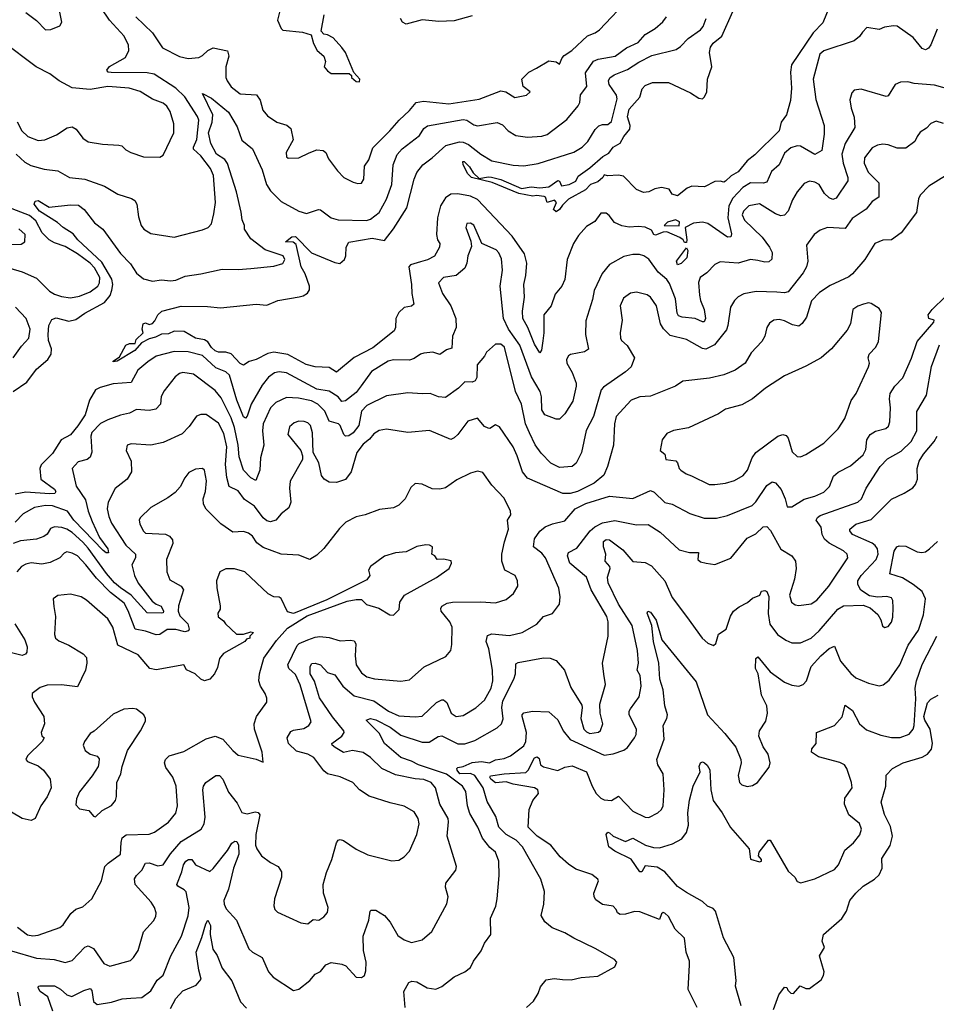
# Model space of a CAD drawing. Extents: x 1552294 to 1694791, y 811929 to 917222.
# Tile 597 of 643: x 1673291 to 1678425, y 888173 to 893688. Entities that reach past the tile are written whole.
import ezdxf

# ---------------------------------------------------------------- set-up
doc = ezdxf.new("R2010")
doc.units = 0

msp = doc.modelspace()

# ---------------------------------------------------------------- linework, layer by layer
at = {"layer": '0CON10XD'}
for points in [[(1673325, 893728.5), (1673384.7, 893684.7), (1673435, 893631.2), (1673465, 893633.1), (1673515, 893654), (1673525.8, 893675), (1673504.7, 893785)], [(1673940.8, 893705), (1674035, 893615.6), (1674091.3, 893531.3), (1674185, 893481.3), (1674235, 893470.7), (1674295, 893476.9), (1674315, 893487.3), (1674345, 893516.2), (1674375, 893530.9), (1674454.5, 893514.5), (1674462.3, 893485), (1674444.6, 893425), (1674445.6, 893365), (1674451.9, 893345), (1674475, 893311.4), (1674525, 893273.3), (1674616.8, 893266.8), (1674638.3, 893238.3), (1674651.7, 893181.7), (1674679.2, 893149.2), (1674730.8, 893115), (1674787.2, 893097.2), (1674809.7, 893079.7), (1674822.9, 893015), (1674782.5, 892945), (1674785, 892920), (1674795, 892912), (1674855, 892913.8), (1674912.7, 892942.7), (1674955, 892959.4), (1674990, 892955), (1675005, 892943.8), (1675019.8, 892909.8), (1675070.9, 892840.9), (1675106.2, 892805), (1675157.9, 892777.9), (1675185, 892770.6), (1675205, 892772.5), (1675218.8, 892795), (1675221.8, 892868.2), (1675247, 892903), (1675269.4, 892970.6), (1675364.7, 893065.3), (1675415.6, 893125), (1675475, 893179.4), (1675510.8, 893225), (1675552, 893232), (1675695, 893216.9), (1675865, 893243.6), (1675985, 893289.1), (1676014.7, 893284.7), (1676065, 893253.3), (1676130, 893265), (1676150, 893285), (1676110, 893315), (1676102.5, 893355), (1676142.5, 893395), (1676185, 893416.7), (1676255, 893457.5), (1676295, 893452.5), (1676315, 893440), (1676328.6, 893475), (1676341.3, 893488.7), (1676382.9, 893515), (1676471.8, 893598.2), (1676515, 893615.6), (1676537.9, 893632.1), (1676707.8, 893812.2)], [(1677843.8, 893805), (1677788.7, 893671.3), (1677734.5, 893615.5), (1677614.2, 893435), (1677608.2, 893395), (1677614.6, 893305), (1677608.9, 893235), (1677585.7, 893155), (1677555.6, 893114.4), (1677544.6, 893065), (1677408.3, 892931.7), (1677365, 892897.3), (1677315, 892836), (1677275.7, 892814.3), (1677245, 892783.3), (1677235, 892777.5), (1677214, 892784), (1677185, 892782.9), (1677127, 892753), (1677055, 892755.3), (1677028.6, 892745), (1676975, 892701.2), (1676945, 892711.2), (1676928.3, 892738.3), (1676885, 892748), (1676848.3, 892741.7), (1676815, 892723.3), (1676785, 892721.2), (1676745, 892736.7), (1676672.7, 892812.7), (1676645, 892818), (1676583.3, 892813.3), (1676565, 892820), (1676557.5, 892805), (1676529.3, 892780.7), (1676488.8, 892765), (1676459.4, 892735), (1676365, 892683.5), (1676330.3, 892649.7), (1676315, 892624.4), (1676295, 892611.9), (1676280, 892625), (1676297.1, 892665), (1676287.3, 892677.3), (1676245, 892664.3), (1676235.5, 892695), (1676227.8, 892697.8), (1676186.3, 892703.7), (1676165, 892699.3), (1676086, 892715), (1675936.6, 892776.6), (1675820.6, 892805), (1675800.5, 892825), (1675775, 892876), (1675773.8, 892895), (1675780, 892895), (1675809.6, 892865), (1675830, 892830), (1675865, 892798.9), (1675915, 892808.8), (1675933.7, 892806.3), (1675985, 892793.7), (1676102.3, 892742.3), (1676155, 892752.5), (1676205, 892747.5), (1676255, 892753.1), (1676305, 892786.9), (1676315, 892783.8), (1676325, 892756.9), (1676368.8, 892765), (1676405, 892784), (1676418.6, 892811.4), (1676485, 892859.4), (1676557.3, 892922.7), (1676589.9, 892940.1), (1676614.8, 892975.2), (1676653.7, 892996.4), (1676673.9, 893035), (1676708.6, 893075), (1676709.6, 893095), (1676696.2, 893145), (1676705, 893188), (1676763.5, 893255), (1676778.3, 893301.7), (1676795, 893320), (1676835, 893335.8), (1676925, 893337.1), (1677048.1, 893278.1), (1677095, 893249.4), (1677115, 893244.5), (1677126, 893256), (1677139.3, 893285), (1677142.6, 893355), (1677167.7, 893425), (1677153.9, 893503.9), (1677159.6, 893535), (1677175, 893556.1), (1677224, 893596), (1677285.9, 893734.1)], [(1673271.2, 892935), (1673320, 892890), (1673352.4, 892872.4), (1673428.1, 892851.9), (1673505, 892842.5), (1673570, 892805), (1673655.8, 892795.8), (1673766.3, 892756.4), (1673840.5, 892710.5), (1673916.9, 892686.9), (1673935.8, 892675), (1673947.1, 892655), (1673955.7, 892585), (1673971.9, 892535), (1673985.5, 892515.5), (1674025, 892490.8), (1674155, 892470.9), (1674315, 892511.1), (1674346.2, 892523.8), (1674365.4, 892544.6), (1674378.5, 892601.5), (1674387.5, 892665), (1674376.9, 892815), (1674359.1, 892855), (1674304.6, 892925), (1674263.3, 892963.3), (1674263.3, 892975), (1674283.5, 893016.5), (1674293.3, 893125), (1674286.2, 893146.2), (1674216.3, 893256.3), (1674165.4, 893305), (1674043.2, 893383.2), (1674005, 893390), (1673802.4, 893392.4), (1673786.2, 893395), (1673778, 893405), (1673794.6, 893425.4), (1673882.7, 893477.3), (1673902, 893515), (1673900, 893545), (1673876, 893596), (1673793.8, 893685), (1673747.5, 893755)], [(1674750, 893745), (1674734.3, 893685), (1674755, 893638.8), (1674765, 893630), (1674875, 893618.8), (1674923.3, 893603.3), (1674936.7, 893555), (1674956.7, 893515), (1674993.6, 893483.6), (1675003.3, 893455), (1674996.7, 893425), (1675015, 893402.5), (1675035, 893387.5), (1675137, 893387), (1675150, 893375), (1675150, 893365), (1675175, 893342.5), (1675195, 893340), (1675196.7, 893355), (1675163, 893393), (1675116, 893505), (1675095, 893533.3), (1675046.4, 893586.4), (1675015, 893603.3), (1674995, 893606.7), (1674978.8, 893625), (1674996.2, 893715)], [(1673255, 891605.2), (1673331.2, 891658.8), (1673385, 891730), (1673447.5, 891785), (1673467.3, 891815), (1673468.7, 891845), (1673451.5, 891891.5), (1673449.6, 891925), (1673454.1, 891975.9), (1673471.3, 892008.7), (1673495, 892018.9), (1673565, 892000), (1673605, 892008.2), (1673655, 892043.9), (1673765, 892103.9), (1673796.8, 892143.2), (1673806.9, 892173.1), (1673812.1, 892205), (1673806.8, 892235), (1673750.6, 892330.6), (1673617.2, 892455), (1673589.6, 892489.6), (1673533.6, 892523.6), (1673502.7, 892552.7), (1673402.2, 892615), (1673372.5, 892655), (1673377.3, 892672.7), (1673394.3, 892675.7), (1673455, 892638.5), (1673575, 892650.6), (1673619.3, 892649.3), (1673652.5, 892625), (1673710.3, 892550.2), (1673755.6, 892515), (1673855, 892378.5), (1673910.4, 892320.4), (1673945, 892269.5), (1673985, 892237.5), (1674035, 892224.4), (1674085, 892230.5), (1674135, 892225.7), (1674165, 892229.4), (1674217.5, 892252.5), (1674305, 892264.4), (1674425, 892291.9), (1674515, 892289.5), (1674585, 892295.5), (1674715, 892308.5), (1674765, 892323.3), (1674776.4, 892345), (1674765.6, 892365), (1674665, 892399.5), (1674585, 892461.1), (1674549.6, 892515), (1674550, 892535), (1674537.1, 892567.1), (1674530.8, 892610.8), (1674506, 892725), (1674455, 892883.8), (1674439.5, 892905), (1674392.4, 892935), (1674360.4, 892995), (1674347.8, 893055), (1674369.5, 893115), (1674372.8, 893155), (1674315, 893275.8), (1674365, 893248.2), (1674461, 893171), (1674509.1, 893089.1), (1674534.2, 893014.2), (1674595.5, 892965.5), (1674648.1, 892848.1), (1674673.5, 892765), (1674695, 892730), (1674755, 892669.6), (1674855, 892615.6), (1674896.6, 892603.4), (1674965, 892626), (1674975, 892624), (1675035, 892579.4), (1675075, 892566.5), (1675232.9, 892562.9), (1675255, 892570.7), (1675305, 892607.5), (1675346.2, 892683.8), (1675375.3, 892765), (1675383.3, 892875), (1675405.8, 892934.2), (1675432.7, 892965), (1675529.6, 893040.4), (1675555, 893078.5), (1675575.8, 893094.2), (1675775, 893128.7), (1675796.2, 893126.2), (1675835, 893099.3), (1675855, 893094.7), (1675965, 893112.1), (1675995, 893098.9), (1676027.1, 893065), (1676069.1, 893039.1), (1676135, 893030.8), (1676214.6, 893035.4), (1676245, 893045.6), (1676355, 893128.6), (1676419.5, 893205), (1676429.1, 893225), (1676432.1, 893267.9), (1676467.5, 893315), (1676459.3, 893390.7), (1676504.8, 893455.2), (1676531.9, 893468.1), (1676625.6, 893484.4), (1676689.4, 893530.6), (1676755, 893560.9), (1676794.4, 893605), (1676850.5, 893639.5), (1676893.7, 893676.3), (1676914.4, 893705)], [(1675825, 893710.8), (1675725, 893681.9), (1675638.7, 893678.7), (1675545, 893687.3), (1675455, 893664), (1675434.1, 893674.1), (1675424, 893695)], [(1675601.9, 892915), (1675676.9, 892983.1), (1675755, 893004), (1675775, 893002.7), (1675805, 892989.2), (1675874.3, 892934.3), (1675935, 892897.7), (1676055, 892873.4), (1676115, 892870.3), (1676195, 892882.8), (1676395, 892946.2), (1676441.4, 892975), (1676473.9, 893006.1), (1676515, 893072.9), (1676535, 893093.3), (1676555, 893101.5), (1676585, 893101.5), (1676605, 893117.5), (1676637.4, 893245), (1676633.3, 893265), (1676592.2, 893325), (1676588.8, 893345), (1676597.1, 893362.9), (1676620.9, 893379.1), (1676695, 893408.8), (1676759, 893451), (1676832.5, 893487.5), (1676968.3, 893521.7), (1676992.4, 893537.6), (1677035, 893582.3), (1677105, 893630.9), (1677119.2, 893650.9), (1677135.8, 893694.2)], [(1678430, 893635), (1678395, 893547.1), (1678381.5, 893528.5), (1678365, 893520), (1678345, 893526.9), (1678295, 893588.8), (1678205, 893651.2), (1678185, 893653.8), (1678135, 893645.8), (1678105, 893634.2), (1678035.7, 893644.3), (1678011.7, 893618.3), (1677995, 893594.3), (1677965, 893570), (1677795, 893514.5), (1677772.5, 893495), (1677736.2, 893355), (1677750.5, 893240.5), (1677796.8, 893095), (1677797.6, 893047.6), (1677783.4, 892956.6), (1677745, 892933.1), (1677665, 892979.3), (1677645, 892982.5), (1677609.5, 892970.5), (1677575, 892940), (1677545.6, 892875), (1677501.8, 892838.2), (1677475, 892778.6), (1677455, 892772), (1677385, 892774.3), (1677341.6, 892748.4), (1677285, 892687.8), (1677263.4, 892645), (1677257.7, 892577.7), (1677278.2, 892488.2), (1677275, 892471.9), (1677255, 892471.1), (1677145, 892547.5), (1677115, 892554.4), (1677065, 892549.1), (1677018, 892525), (1677028, 892455), (1677025, 892440), (1677015, 892440), (1677007.5, 892455), (1676988.3, 892468.3), (1676915, 892500), (1676895, 892498.8), (1676852, 892482), (1676842.5, 892485), (1676829.3, 892509.3), (1676795, 892526.5), (1676755, 892530.8), (1676703.9, 892526.1), (1676664, 892534), (1676622.6, 892552.6), (1676592.1, 892592.1), (1676575, 892604.2), (1676545.8, 892604.2), (1676512.7, 892557.3), (1676465, 892529.2), (1676420.7, 892479.3), (1676393.6, 892435), (1676358.1, 892345), (1676345, 892233.3), (1676327.1, 892195), (1676289.4, 892150.6), (1676268.1, 892085), (1676227.1, 892035), (1676227.1, 891935), (1676220.2, 891890.2), (1676213.2, 891836.8), (1676205, 891822), (1676175, 891871.4), (1676137.5, 891965), (1676109.4, 892015), (1676107.9, 892055), (1676118.9, 892135), (1676114.3, 892205), (1676125.2, 892254.8), (1676130.6, 892325), (1676117.7, 892377.7), (1676048.6, 892475), (1675855, 892681.4), (1675815, 892699.5), (1675745, 892713.5), (1675705, 892710.4), (1675675, 892691.1), (1675648, 892645), (1675631.9, 892578.1), (1675625.6, 892485.6), (1675631.6, 892455), (1675643.5, 892435), (1675642.4, 892415), (1675615, 892364.7), (1675575, 892342.9), (1675535, 892332.3), (1675480, 892315), (1675470, 892305), (1675485.3, 892205.3), (1675486.6, 892155), (1675499.2, 892095), (1675485.7, 892084.3), (1675445, 892075.8), (1675415, 892048.6), (1675397.5, 892015), (1675395.6, 891965), (1675387.5, 891945), (1675269.2, 891850.8), (1675165, 891797.1), (1675065, 891714), (1675025, 891739.5), (1674946, 891744), (1674895, 891757.5), (1674793.3, 891813.3), (1674715, 891825.3), (1674680.5, 891819.5), (1674615, 891784.6), (1674575.5, 891774.5), (1674543.9, 891753.9), (1674525, 891763.3), (1674475, 891816), (1674445, 891825.7), (1674405, 891825.6), (1674385, 891833.8), (1674365, 891851.8), (1674344.3, 891884.3), (1674325, 891894.7), (1674275, 891904.6), (1674212.3, 891942.3), (1674155, 891944.4), (1674125, 891929.1), (1674085, 891926.2), (1674050.5, 891909.5), (1674015, 891901.2), (1673972.1, 891877.9), (1673935, 891835.4), (1673836, 891775), (1673815, 891772), (1673813.6, 891776.4), (1673850.6, 891799.4), (1673885.3, 891864.7), (1673905, 891874.5), (1673937.5, 891875), (1673943, 891897), (1673982.5, 891935), (1673977.5, 891955), (1673982.5, 891985), (1673995, 891990), (1674015, 891981.2), (1674035, 891987.5), (1674048.3, 892001.7), (1674063.8, 892035), (1674087.5, 892055), (1674195, 892084.2), (1674342.7, 892082.7), (1674415, 892074), (1674615, 892095.7), (1674675, 892088.6), (1674737.5, 892115), (1674855.8, 892135.8), (1674879.1, 892140.9), (1674902.7, 892157.3), (1674914, 892175), (1674914.3, 892195), (1674890.3, 892265), (1674867.8, 892305), (1674839.3, 892429.3), (1674822.4, 892442.4), (1674780, 892445), (1674815, 892471.4), (1674835, 892473.1), (1674925, 892382.5), (1675055, 892329.2), (1675083, 892323), (1675110.5, 892345), (1675117.4, 892365), (1675118.7, 892415), (1675135, 892441.8), (1675265, 892465.2), (1675335, 892451.4), (1675385, 892516.5), (1675459.6, 892635), (1675500, 892795), (1675515, 892832.5), (1675549.2, 892875), (1675601.9, 892915)], [(1673275.8, 893115.8), (1673301.8, 893065), (1673336.9, 893035), (1673395, 893011.2), (1673431.2, 893015), (1673496.1, 893043.9), (1673557.4, 893082.6), (1673585, 893088.1), (1673606.1, 893076.1), (1673644.6, 893024.6), (1673675, 893004.4), (1673755, 892991.1), (1673846.4, 892986.4), (1673862.1, 892982.1), (1673885, 892960), (1673913.3, 892945), (1673985, 892920), (1674075, 892918), (1674095, 892930), (1674154.4, 893055), (1674153.5, 893105), (1674133.6, 893175), (1674115, 893204.4), (1674095, 893220), (1674035, 893242.5), (1673965, 893285.6), (1673904.5, 893305.5), (1673785, 893314.7), (1673685, 893297.7), (1673585, 893307.5), (1673511.1, 893345), (1673459.5, 893385), (1673383.4, 893423.4), (1673195, 893566.2)], [(1678555, 893283.3), (1678415, 893322.2), (1678300.8, 893330.8), (1678265, 893340), (1678225, 893339.2), (1678195, 893325.8), (1678155, 893262), (1678145, 893257.5), (1678005, 893298.5), (1677965, 893294), (1677951.3, 893278.7), (1677941.1, 893238.9), (1677947.5, 893192.5), (1677965, 893142.5), (1677968.5, 893085), (1677915, 892994.3), (1677895.3, 892935), (1677904.1, 892885), (1677929.5, 892805), (1677929.5, 892785), (1677865, 892688.1), (1677845, 892682.1), (1677825, 892690.4), (1677798.7, 892715), (1677769.1, 892765), (1677745, 892778.7), (1677715, 892784.4), (1677685, 892770.8), (1677646.2, 892723.8), (1677619.8, 892680.2), (1677595, 892615.8), (1677575, 892592.7), (1677555, 892589.2), (1677525, 892600.4), (1677435, 892657.8), (1677375, 892645.5), (1677345, 892615.8), (1677338.5, 892595), (1677350, 892565), (1677449.6, 892469.6), (1677490.7, 892415), (1677505.3, 892385), (1677503, 892347), (1677487.7, 892332.3), (1677465, 892329.6), (1677425, 892338.9), (1677385, 892344.7), (1677315, 892325.2), (1677215, 892331.5), (1677185, 892316.7), (1677139, 892271), (1677102.9, 892245), (1677093.1, 892216.9), (1677098, 892145), (1677103.5, 892115), (1677125.4, 892064.6), (1677132.5, 892015), (1677125, 891996.9), (1677115, 891996.7), (1677074.8, 892014.8), (1677002, 892022), (1676980.5, 892030.5), (1676973.1, 892045), (1676964.3, 892125), (1676929.9, 892209.9), (1676915, 892232.5), (1676866.9, 892275), (1676815, 892346.5), (1676785.9, 892365.9), (1676762.4, 892372.4), (1676725, 892373.8), (1676675, 892361.8), (1676595, 892316.5), (1676553.4, 892266.6), (1676507.8, 892172.2), (1676499.4, 892120.6), (1676461.7, 892001.7), (1676460, 891925), (1676476.7, 891843.3), (1676455, 891828.6), (1676376.4, 891813.6), (1676364.2, 891805), (1676353.1, 891785), (1676355.6, 891765), (1676385, 891712), (1676407.3, 891652.7), (1676408.5, 891635), (1676388.9, 891551.1), (1676345, 891481.2), (1676315, 891451.2), (1676295, 891450.8), (1676231.4, 891475), (1676215, 891503.3), (1676213.5, 891575), (1676206.7, 891605), (1676158.1, 891688.1), (1676092.1, 891865), (1676027.9, 891955), (1676000.8, 892015), (1675982.7, 892195), (1675994.5, 892285.5), (1675988.9, 892348.9), (1675975, 892382.5), (1675959.3, 892399.3), (1675878.8, 892435), (1675835, 892538), (1675815, 892549.2), (1675795, 892546.2), (1675789.2, 892525), (1675818.6, 892448.6), (1675821.7, 892418.3), (1675800, 892365), (1675795.5, 892325), (1675783.8, 892296.2), (1675735, 892255.6), (1675663.8, 892245), (1675636, 892215), (1675658.6, 892155), (1675706.1, 892086.1), (1675734.5, 892015), (1675735.6, 891965), (1675715.8, 891915), (1675711.1, 891848.9), (1675680.9, 891839.1), (1675645, 891812.5), (1675605, 891825.7), (1675555, 891821.4), (1675535, 891815.8), (1675500, 891790), (1675475, 891782.2), (1675385, 891783.1), (1675355, 891776.6), (1675261.9, 891718.1), (1675203, 891637), (1675175, 891600), (1675115, 891553.3), (1675095, 891549.1), (1675074.7, 891575), (1675025, 891608.5), (1674955, 891619.8), (1674785, 891710), (1674745, 891715.4), (1674718.8, 891711.2), (1674685, 891686.7), (1674649.2, 891640.8), (1674588.1, 891535), (1674565, 891468), (1674555, 891455.8), (1674545, 891464.3), (1674506.6, 891556.6), (1674465, 891696.4), (1674445.2, 891715.2), (1674389.2, 891739.2), (1674315, 891808), (1674235, 891827.3), (1674155, 891830.5), (1674055, 891803.4), (1674007.5, 891772.5), (1673951.9, 891725), (1673914.7, 891655.3), (1673815, 891649.6), (1673741.6, 891628.4), (1673715, 891614.5), (1673682.5, 891557.5), (1673656.7, 891475), (1673616.1, 891413.9), (1673575, 891362.5), (1673523.8, 891335), (1673475, 891257.7), (1673410.9, 891195), (1673402.7, 891175), (1673408.6, 891115), (1673485, 891058.7), (1673492.3, 891045), (1673487.5, 891035), (1673457.9, 891032.1), (1673325, 891042.2), (1673265, 891030.7)], [(1678465, 893106), (1678425, 893120), (1678393.6, 893106.4), (1678370, 893080), (1678335, 893057.5), (1678317.1, 893035), (1678305, 893006), (1678255, 892968.5), (1678205, 892967.9), (1678155, 892987.1), (1678125, 892991.8), (1678095, 892985.4), (1678065, 892970), (1678023.1, 892915), (1678020.3, 892885), (1678043.4, 892835), (1678103.2, 892775), (1678102.7, 892695), (1678065, 892670.4), (1678032.3, 892627.7), (1677954.3, 892575.7), (1677915, 892518.5), (1677815, 892524.6), (1677775, 892509.5), (1677741.4, 892485), (1677697.5, 892425), (1677705.5, 892335), (1677697.9, 892305), (1677679.4, 892270.6), (1677595, 892163.6), (1677575, 892158.2), (1677532.6, 892162.6), (1677415.5, 892165.5), (1677347.4, 892152.6), (1677315, 892135.7), (1677294.6, 892115.4), (1677272.4, 892077.6), (1677258.2, 891975), (1677249.2, 891950.8), (1677183, 891867), (1677135, 891843.1), (1677115, 891846.2), (1677025, 891896.4), (1676935, 891919.5), (1676897.2, 891957.2), (1676879.7, 891985), (1676857.3, 892085), (1676825, 892134.2), (1676805, 892146.7), (1676745, 892162.2), (1676712.6, 892157.4), (1676672.1, 892127.9), (1676653.3, 892085), (1676666.1, 892005), (1676654.5, 891935), (1676655.6, 891905), (1676661.8, 891891.8), (1676692.7, 891862.7), (1676734.4, 891795), (1676716.2, 891743.8), (1676683.2, 891716.8), (1676560.1, 891629.9), (1676548.2, 891615), (1676504.2, 891465), (1676462.9, 891387.1), (1676437.7, 891265), (1676408.2, 891205), (1676385, 891186.2), (1676315, 891180.8), (1676266.7, 891205), (1676211.2, 891261.2), (1676177.8, 891307.8), (1676145.8, 891375), (1676124.7, 891425), (1676101.6, 891535), (1676067.1, 891605), (1676006.4, 891855), (1675985, 891871.1), (1675955, 891870.8), (1675905, 891826), (1675893.6, 891803.6), (1675853.6, 891755), (1675851.1, 891685), (1675841.4, 891665), (1675825, 891657.3), (1675785, 891660.5), (1675748.1, 891625), (1675675, 891572.5), (1675636.3, 891576.3), (1675590, 891595), (1675545, 891591.8), (1675465, 891597.5), (1675345, 891580.9), (1675235, 891527.7), (1675205, 891496), (1675190.3, 891415), (1675158.9, 891375), (1675135, 891357.9), (1675116.4, 891356.4), (1675105.7, 891365), (1675086.2, 891415), (1675075.7, 891425), (1675025, 891440), (1675000.3, 891495), (1674961.6, 891535), (1674925, 891553.5), (1674851.9, 891568.1), (1674785, 891571.8), (1674726, 891544), (1674696.2, 891513.8), (1674654.8, 891425.2), (1674650.6, 891385), (1674658, 891305), (1674639.8, 891235), (1674635.3, 891165), (1674613.6, 891106.4), (1674585, 891122.7), (1674544.6, 891165), (1674520.3, 891240.3), (1674514.9, 891305), (1674494, 891405), (1674475, 891458.9), (1674419.6, 891569.6), (1674385, 891611.5), (1674265, 891703.1), (1674205, 891712.3), (1674185, 891706.1), (1674161.3, 891688.7), (1674099.8, 891610.2), (1674083.1, 891576.9), (1674079.2, 891535), (1674052.8, 891507.3), (1674015, 891499.6), (1673945, 891505.6), (1673906.2, 891485), (1673855, 891473.8), (1673785, 891446.8), (1673743.9, 891426.1), (1673694.4, 891375.6), (1673689.2, 891355), (1673694.2, 891265.8), (1673685, 891237.1), (1673668.8, 891225), (1673618, 891212), (1673584.4, 891175), (1673607.7, 891075), (1673658.6, 890998.6), (1673673.9, 890935), (1673697.5, 890877.5), (1673738.2, 890788.2), (1673784.7, 890725), (1673787.4, 890702.6), (1673775, 890702.7), (1673758.8, 890715), (1673594.2, 890884.2), (1673558.2, 890935), (1673475, 890965.2), (1673435, 890967.7), (1673374.5, 890955.5), (1673309.3, 890920.7), (1673265.6, 890874.4)], [(1678476.2, 892813.8), (1678383.4, 892756.6), (1678335.4, 892704.6), (1678325.6, 892685), (1678315, 892608.8), (1678228, 892495), (1678175, 892456), (1678125, 892454.2), (1678080, 892435), (1678024.3, 892345.7), (1677955, 892264), (1677935, 892248.6), (1677830.8, 892199.2), (1677770.6, 892159.4), (1677726.8, 892113.2), (1677697.3, 892022.7), (1677673.1, 891986.9), (1677655, 891971.9), (1677619.5, 891979.5), (1677575, 892001.8), (1677545, 892008.5), (1677515.4, 892004.6), (1677490.7, 891989.3), (1677475.7, 891965), (1677464.4, 891915), (1677448.6, 891885), (1677387.8, 891822.2), (1677355, 891764.4), (1677297.5, 891725), (1677235, 891700), (1677155, 891679.6), (1677005, 891664.3), (1676963.6, 891636.4), (1676825, 891580), (1676765, 891575.5), (1676715, 891558.1), (1676632.1, 891465), (1676622.9, 891425), (1676616.8, 891305), (1676582.7, 891185), (1676562.9, 891137.1), (1676508.5, 891091.5), (1676415, 891046.5), (1676375, 891034.6), (1676333.9, 891033.9), (1676135, 891120.8), (1676108, 891155), (1676078, 891245), (1676054.6, 891295), (1675978.1, 891408.1), (1675955, 891420), (1675925, 891398.6), (1675915, 891400), (1675895, 891410.6), (1675855, 891457.1), (1675800, 891440), (1675745.6, 891365), (1675725, 891345.6), (1675705, 891336.9), (1675586.8, 891386.8), (1675465, 891375.6), (1675345, 891394.5), (1675305, 891387.3), (1675275, 891368.8), (1675250.5, 891339.5), (1675215, 891310.9), (1675178.4, 891265), (1675146.7, 891155), (1675115, 891112.9), (1675065, 891096.4), (1675025, 891097.9), (1674995.6, 891115), (1674981.1, 891135), (1674966.9, 891206.9), (1674933.8, 891265), (1674930.4, 891375), (1674918.9, 891415), (1674905, 891430), (1674885, 891437.7), (1674855, 891440), (1674828.9, 891431.1), (1674802.9, 891407.1), (1674792.9, 891365), (1674865.5, 891275.5), (1674875.7, 891245), (1674874.4, 891225), (1674806.6, 891103.4), (1674802.2, 891065), (1674808.6, 890985), (1674797.5, 890955), (1674755, 890920), (1674725.2, 890884.8), (1674695, 890875.3), (1674675, 890881.4), (1674655, 890897.5), (1674605, 890963.2), (1674550, 891000), (1674515, 891048.8), (1674464.1, 891074.1), (1674451.1, 891125), (1674443.7, 891196.3), (1674451, 891295), (1674435, 891371.1), (1674405, 891428.8), (1674335, 891476.5), (1674305, 891477.8), (1674281.9, 891468.1), (1674239.9, 891410.1), (1674200.4, 891369.6), (1674095, 891319.5), (1674025, 891305.6), (1673915, 891312.9), (1673892, 891305), (1673887.5, 891275), (1673915.6, 891215), (1673917.5, 891155), (1673893.3, 891115), (1673825, 891062.5), (1673785.4, 890985), (1673781.5, 890948.5), (1673789.7, 890905), (1673805, 890868.5), (1673885, 890744.5), (1673939.1, 890695), (1673940, 890675), (1673917.9, 890635), (1673933.7, 890575), (1673955, 890532.9), (1674032.1, 890432.1), (1674054.3, 890414.3), (1674083.9, 890403.9), (1674096.7, 890375), (1674094, 890366), (1674086.1, 890363.9), (1674005, 890365.9), (1673915.8, 890465.8), (1673855, 890505.2), (1673821.7, 890535), (1673776.5, 890586.5), (1673675, 890729.1), (1673645, 890762.1), (1673585.1, 890815.1), (1673555, 890833.8), (1673526.8, 890843.2), (1673485, 890846.9), (1673462.4, 890837.6), (1673444.1, 890805.9), (1673426.5, 890793.5), (1673385, 890778.5), (1673295, 890768.6), (1673255, 890754.7)], [(1673235, 892297.5), (1673305.2, 892275.2), (1673385, 892240.4), (1673458.3, 892168.3), (1673485, 892151.4), (1673525, 892137.1), (1673575, 892130.3), (1673625, 892140.2), (1673685, 892163.3), (1673728.4, 892195), (1673738.6, 892215), (1673740.2, 892245), (1673708.8, 892298.8), (1673685, 892324.8), (1673615, 892377.1), (1673545, 892418.4), (1673485, 892437.7), (1673455, 892455.2), (1673416.8, 892495), (1673381.8, 892561.8), (1673345, 892590.8), (1673225, 892639)], [(1676985, 892533.3), (1676986.2, 892556.2), (1676965, 892566.7), (1676920, 892555), (1676900, 892535), (1676985, 892533.3)], [(1673235, 892429.1), (1673298.3, 892431.7), (1673320, 892445), (1673320.8, 892485), (1673285, 892516.7)], [(1676975, 892316.2), (1676969.2, 892335), (1677025, 892410), (1677033.3, 892395), (1677027.5, 892355), (1676995, 892322.9), (1676975, 892316.2)], [(1676461.7, 890978.3), (1676595, 891019.6), (1676725, 891007.3), (1676825, 891050.4), (1676845, 891041.5), (1676905, 890984.4), (1676945, 890974.5), (1677045, 890922.7), (1677125, 890897.1), (1677193.9, 890896.1), (1677255, 890910.9), (1677393.7, 890966.4), (1677415, 890988.5), (1677475, 891078.5), (1677505, 891100.5), (1677525, 891093.3), (1677556.4, 891056.4), (1677579.1, 891005), (1677589.5, 890959.5), (1677615, 890960.6), (1677685, 891002.7), (1677745, 891018.8), (1677795, 891041.1), (1677826, 891074), (1677849.3, 891130.7), (1677875.7, 891154.3), (1677945, 891188.8), (1678015, 891251.1), (1678029.9, 891280.1), (1678036.7, 891335), (1678055, 891365.5), (1678085, 891383.6), (1678141.7, 891398.3), (1678157.8, 891412.2), (1678165.6, 891435), (1678168.5, 891515), (1678162.1, 891565), (1678167.3, 891595), (1678192.2, 891635), (1678238.3, 891681.7), (1678287, 891793), (1678318.4, 891885), (1678410.8, 891995), (1678413.3, 892005), (1678383.3, 892015), (1678380, 892035), (1678401.9, 892065), (1678475, 892135.5)], [(1673254.4, 891795), (1673300.1, 891859.9), (1673341.8, 891905), (1673350, 891955), (1673326.2, 892015), (1673267.4, 892077.4)], [(1677185, 891084.2), (1677245, 891091.9), (1677295, 891107.1), (1677344, 891135), (1677366.7, 891165), (1677394.4, 891235), (1677414.4, 891265), (1677536.7, 891355), (1677565, 891365.8), (1677585, 891360), (1677595.8, 891345), (1677618.5, 891268.5), (1677645, 891242.5), (1677665, 891240), (1677695, 891252), (1677795, 891316), (1677875, 891397.5), (1677911.9, 891455), (1677948.6, 891555), (1677975.6, 891595), (1678045, 891743.3), (1678050.8, 891765), (1678042.9, 891795), (1678048.9, 891815), (1678085.5, 891855), (1678100.6, 891885), (1678118.6, 892048.6), (1678105, 892071.2), (1678059.3, 892099.3), (1678045, 892103.1), (1678016.7, 892095), (1677985, 892084.2), (1677956.7, 892065), (1677944, 891985), (1677925, 891950), (1677837.5, 891845), (1677780, 891795), (1677695, 891747.8), (1677575, 891693.1), (1677468, 891625), (1677395, 891564.4), (1677335, 891531.5), (1677245, 891507.1), (1677205, 891480.8), (1677037.4, 891402.6), (1676953.2, 891386.8), (1676915, 891371.2), (1676888.8, 891335), (1676878.8, 891275), (1676903.8, 891255), (1676910, 891225), (1676966.6, 891216.6), (1676975.7, 891205.7), (1676983.8, 891175), (1676993.8, 891165), (1677024.4, 891144.4), (1677054.3, 891134.3), (1677152.5, 891085), (1677185, 891084.2)], [(1677136.1, 890643.9), (1677185, 890636.7), (1677275, 890671.4), (1677365, 890784.5), (1677415, 890807.9), (1677455, 890847.5), (1677475, 890848.9), (1677497.2, 890827.2), (1677555, 890723.5), (1677615, 890684.5), (1677635.8, 890655.7), (1677640.3, 890615), (1677631.1, 890555), (1677603.6, 890465), (1677614.3, 890425), (1677635, 890410.6), (1677655, 890407.8), (1677725, 890415.7), (1677755, 890436.9), (1677823.3, 890515), (1677929.4, 890675), (1677925.6, 890695), (1677905, 890713.5), (1677825.5, 890755.5), (1677798.2, 890778.2), (1677786, 890805), (1677779.6, 890845), (1677752.7, 890885), (1677759.3, 890900.7), (1677775, 890910.8), (1677986.4, 890985), (1678005.9, 891005), (1678032.3, 891065), (1678111.5, 891185), (1678151.8, 891228.2), (1678228.3, 891271.7), (1678284, 891325), (1678315.9, 891385), (1678316.3, 891493.6), (1678369.7, 891585), (1678397.6, 891745), (1678442.7, 891867.3)], [(1677025.4, 890345.4), (1677114.1, 890224.1), (1677145, 890196.7), (1677176.7, 890183.3), (1677190, 890195), (1677205, 890247.5), (1677248.8, 890275), (1677271.7, 890348.3), (1677288.9, 890375), (1677320.4, 890399.6), (1677366.9, 890423.1), (1677395, 890447.5), (1677435.8, 890464.2), (1677445, 890486.7), (1677465, 890491.2), (1677475.8, 890485.8), (1677487.8, 890457.8), (1677483.3, 890363.2), (1677493.4, 890303.4), (1677535.6, 890245), (1677582.2, 890212.2), (1677615, 890198.9), (1677665, 890198.2), (1677725, 890223.9), (1677768.9, 890265), (1677872.8, 890387.2), (1677905, 890405.4), (1678015, 890408.6), (1678054.3, 890394.3), (1678096.8, 890356.8), (1678115, 890327.5), (1678124.1, 890294.1), (1678135, 890283.3), (1678155, 890290), (1678175, 890313.3), (1678182.3, 890342.3), (1678182.9, 890395), (1678182.5, 890435), (1678175, 890450), (1678147.9, 890457.9), (1678095, 890454.4), (1678050.4, 890460.4), (1678003.1, 890493.1), (1677984.7, 890525), (1677986, 890545), (1678003.3, 890575), (1678088, 890665), (1678098.6, 890695), (1678095.8, 890725), (1678083.4, 890743.4), (1678065, 890756.5), (1677955.6, 890805), (1677940, 890825), (1677941.1, 890835), (1677975, 890862.7), (1678060.7, 890889.3), (1678175, 891003.1), (1678245, 891036.9), (1678293, 891067), (1678309.4, 891085), (1678320, 891115), (1678317.8, 891175), (1678328.8, 891215), (1678352.5, 891255), (1678412.9, 891325), (1678429.6, 891355)], [(1673245, 888473.1), (1673385, 888432), (1673483.5, 888423.5), (1673545, 888407.1), (1673585, 888419.6), (1673655, 888492.9), (1673675, 888500.8), (1673705, 888485.7), (1673762, 888402), (1673795, 888387.1), (1673910.8, 888419.2), (1673928.6, 888435), (1673953.8, 888473.8), (1673985, 888578.8), (1674039.8, 888640.2), (1674052.5, 888665), (1674054.3, 888685), (1674045.7, 888715), (1674027.5, 888745), (1673936.9, 888845), (1673933.9, 888876.1), (1673944.4, 888895), (1673974.6, 888925), (1673995, 888964.4), (1674015, 888965.3), (1674065, 888949.7), (1674095, 888954.6), (1674135, 889015.4), (1674195, 889086.1), (1674307.8, 889155), (1674323.1, 889185), (1674329.1, 889220.9), (1674315.8, 889374.2), (1674320, 889395), (1674333.8, 889415), (1674390, 889455), (1674410, 889455), (1674429.2, 889435), (1674461, 889361), (1674509.5, 889299.5), (1674535, 889248.6), (1674565, 889240.8), (1674609.4, 889250.6), (1674627.3, 889247.3), (1674635.4, 889235), (1674613.2, 889125), (1674612.3, 889065), (1674618.2, 889045), (1674645.7, 889005), (1674695, 888967.1), (1674738.8, 888945), (1674758, 888915), (1674757.5, 888885), (1674717.5, 888765), (1674714.2, 888725), (1674720, 888705), (1674735, 888688.8), (1674865, 888630), (1674905, 888624), (1674935, 888648.8), (1674965.8, 888644.2), (1674995, 888663.8), (1675015, 888687.5), (1675019.2, 888715), (1674992.5, 888795), (1674990.8, 888845), (1675009.1, 888910.9), (1675040, 888985), (1675065, 889077.5), (1675075, 889092), (1675085, 889095.7), (1675105, 889090), (1675175, 889042.2), (1675241.2, 889011.2), (1675375, 888977.5), (1675415, 888980.8), (1675445, 888998.6), (1675475, 889030.8), (1675515.3, 889125), (1675528, 889185), (1675522.3, 889215), (1675501.1, 889251.1), (1675445, 889283.8), (1675365, 889301.5), (1675248.3, 889338.3), (1675194.5, 889374.5), (1675156, 889415), (1675085, 889447.3), (1675015, 889464.5), (1674995, 889480.6), (1674938.9, 889555), (1674905, 889573.5), (1674840.9, 889590.9), (1674795.6, 889635), (1674788.1, 889665), (1674808.7, 889701.3), (1674825, 889709.6), (1674881.6, 889718.4), (1674911.1, 889735), (1674923.8, 889755), (1674862.3, 889962.3), (1674835, 890020), (1674797.9, 890055), (1674792.7, 890075), (1674845, 890183.3), (1674855.3, 890194.7), (1674905, 890214.7), (1674945, 890229.7), (1674972.7, 890232.7), (1675025, 890227.5), (1675085, 890209.1), (1675143.8, 890213.8), (1675165, 890209.4), (1675173, 890193), (1675169.1, 890125), (1675175.5, 890075), (1675205, 890030), (1675235, 890008.1), (1675277.2, 889997.2), (1675425, 889983.3), (1675475, 889990), (1675556, 890064), (1675678.6, 890121.4), (1675705.6, 890154.4), (1675712.1, 890187.9), (1675712.7, 890285), (1675700.5, 890315), (1675651.5, 890375), (1675649.1, 890390.9), (1675656.1, 890403.9), (1675685, 890419.6), (1675714.7, 890425.3), (1675873, 890427), (1675955, 890422.5), (1676015, 890440), (1676056.2, 890475), (1676080.8, 890515), (1676079.4, 890545), (1676065.6, 890575), (1676008, 890605), (1675990.6, 890655), (1675991.8, 890695), (1676005.4, 890764.6), (1676029.2, 890835), (1676022.9, 890885), (1676041.9, 890915), (1676040.8, 890935), (1676005, 891008.8), (1675935, 891081.4), (1675885, 891152.5), (1675855, 891159.2), (1675815, 891148.1), (1675739.8, 891110.2), (1675675, 891065.7), (1675645, 891058.1), (1675600.9, 891060.9), (1675545, 891086.2), (1675505, 891090), (1675481.2, 891068.8), (1675450.8, 891005), (1675415, 890968.6), (1675385, 890954.5), (1675305.5, 890944.5), (1675225, 890915.6), (1675175, 890904.4), (1675116.6, 890873.4), (1675081.7, 890838.3), (1674994.5, 890725.5), (1674955, 890689.2), (1674915, 890665.7), (1674855, 890690), (1674755, 890695.6), (1674655, 890731.5), (1674618.1, 890758.1), (1674594.2, 890795), (1674571.9, 890811.9), (1674545, 890821.2), (1674485, 890818.1), (1674417.5, 890865), (1674336.1, 890946.1), (1674319.5, 890975), (1674317.9, 891005), (1674332.2, 891045), (1674337.9, 891105), (1674325.5, 891165.5), (1674315, 891174), (1674275, 891170), (1674238.6, 891151.4), (1674215, 891122), (1674188.7, 891071.3), (1674160.7, 891039.3), (1674120.5, 891009.5), (1674024.5, 890955.5), (1673965, 890898.8), (1673960, 890885), (1673963.5, 890865), (1673981.8, 890825), (1673995, 890811.5), (1674106.9, 890806.9), (1674130.6, 890795), (1674146.9, 890775), (1674148.2, 890755), (1674113.6, 890665), (1674114.4, 890595), (1674131.1, 890551.1), (1674195.3, 890515.3), (1674207.5, 890495), (1674180.7, 890405), (1674178.2, 890375), (1674188.6, 890348.6), (1674232.3, 890305), (1674240, 890275), (1674235.6, 890264.4), (1674215, 890260.5), (1674165, 890271.8), (1674117.3, 890272.7), (1674075.8, 890245), (1674055, 890242.2), (1673995, 890263.9), (1673937.8, 890275), (1673897.9, 890377.9), (1673875, 890420.9), (1673799.1, 890479.1), (1673720.8, 890560.8), (1673660.6, 890635), (1673615, 890684.6), (1673585, 890701.2), (1673555, 890707.8), (1673538.9, 890701.1), (1673515, 890673.3), (1673462.2, 890647.8), (1673415, 890639.1), (1673355, 890646.2), (1673325, 890639.1), (1673301.5, 890625), (1673274.5, 890595)], [(1673476.8, 888135), (1673447.8, 888215), (1673405.4, 888245), (1673394.2, 888265.8), (1673395.9, 888274.1), (1673403.6, 888276.4), (1673485, 888276.8), (1673518.5, 888258.5), (1673555, 888227.1), (1673582.3, 888217.7), (1673649.5, 888250.5), (1673685, 888261.1), (1673695, 888251.2), (1673705, 888189.2), (1673725, 888173.1), (1673804.4, 888184.4), (1673865, 888203.3), (1673913, 888207), (1673975, 888211.9), (1674025, 888249.5), (1674060.8, 888309.2), (1674095, 888336), (1674136.7, 888445), (1674197.8, 888555), (1674235, 888668.8), (1674239.6, 888715), (1674222.6, 888802.6), (1674212.5, 888815), (1674176, 888835), (1674170.6, 888845), (1674199.7, 888915), (1674208.2, 888955), (1674220.8, 888975), (1674236, 888985), (1674255, 888985.3), (1674274.6, 888955), (1674355, 888917.9), (1674375, 888933.5), (1674455.4, 889035), (1674478.5, 889075), (1674495, 889086.6), (1674507.5, 889085), (1674516.7, 889065), (1674517.9, 889015), (1674488.2, 888935), (1674460.9, 888819.1), (1674434.4, 888755), (1674435.8, 888735), (1674447.9, 888707.9), (1674505, 888643.8), (1674574, 888484), (1674595, 888465.6), (1674649.4, 888435), (1674684.3, 888355), (1674710.8, 888325), (1674825, 888250), (1674855, 888258.8), (1674915, 888305.8), (1674945, 888341.9), (1674975, 888358), (1675005, 888394.3), (1675035, 888408.1), (1675095, 888398.9), (1675118.2, 888388.2), (1675175, 888325.6), (1675205, 888324.2), (1675221.2, 888335), (1675230, 888360), (1675231.4, 888408.6), (1675216.2, 888475), (1675215.4, 888554.6), (1675245.7, 888645), (1675253.3, 888695), (1675259.3, 888700.7), (1675285, 888700), (1675335, 888671.4), (1675365, 888634.3), (1675409.1, 888559.1), (1675445, 888534.5), (1675485, 888519.4), (1675545, 888534.3), (1675598.9, 888581.1), (1675683.6, 888736.4), (1675690, 888775), (1675675, 888830), (1675677.3, 888852.7), (1675733.8, 888925), (1675738, 888945), (1675685.5, 889115), (1675693.2, 889195), (1675690, 889215), (1675644.6, 889295), (1675619.5, 889385), (1675595, 889415.4), (1675555, 889431.8), (1675505, 889435.4), (1675395, 889458.4), (1675319.4, 889495), (1675256.5, 889555), (1675215, 889582.9), (1675155, 889594.8), (1675104.4, 889584.4), (1675058.3, 889611.7), (1675040.8, 889625), (1675039.2, 889635), (1675095.6, 889675), (1675107.3, 889695), (1675106.4, 889705), (1675043.5, 889783.5), (1674970.7, 889890.7), (1674942.4, 889982.4), (1674917.8, 890025), (1674917.5, 890065), (1674927.3, 890082.7), (1674945, 890084.3), (1674975, 890075.4), (1675015, 890031.5), (1675055, 890018.6), (1675100.8, 889955), (1675165, 889900.3), (1675273.6, 889873.6), (1675357.3, 889815), (1675415, 889790), (1675505, 889782.7), (1675545, 889786.7), (1675625, 889863.1), (1675655, 889878.8), (1675665, 889878.8), (1675683.4, 889863.4), (1675706.9, 889805), (1675735, 889785.4), (1675775, 889791.2), (1675845, 889833.3), (1675895, 889877.5), (1675932.3, 889945), (1675941.2, 889985), (1675938.7, 890045), (1675917.9, 890165), (1675903.8, 890206.2), (1675910.7, 890239.3), (1675935, 890247.7), (1676035, 890238.8), (1676105, 890256.2), (1676188, 890302), (1676225, 890345.4), (1676275, 890361.4), (1676314.3, 890415), (1676317.5, 890455), (1676310, 890505), (1676236.7, 890675), (1676215, 890701.2), (1676168.2, 890735), (1676175, 890780.6), (1676205, 890822.7), (1676235, 890846.9), (1676275, 890865.4), (1676345, 890881.4), (1676401.4, 890948.6), (1676461.7, 890978.3)], [(1675450.8, 888155), (1675443.1, 888245), (1675470, 888295), (1675487.7, 888302.3), (1675515, 888299.4), (1675573.3, 888265), (1675621.7, 888258.3), (1675655, 888274), (1675725, 888327.5), (1675784.6, 888355.4), (1675815, 888380), (1675832.5, 888415), (1675875, 888473.3), (1675894.3, 888515.7), (1675930, 888565), (1675928, 888655), (1675957.2, 888722.8), (1675965.6, 888765), (1675975.5, 888895), (1675974.5, 888974.5), (1675955.6, 889025), (1675925, 889051.4), (1675883.4, 889103.4), (1675857.1, 889165), (1675812, 889242), (1675798.7, 889285), (1675788.9, 889365), (1675770.4, 889395), (1675682, 889462), (1675523.9, 889513.9), (1675485, 889535.2), (1675425.7, 889555.7), (1675334.6, 889635), (1675305, 889692.2), (1675232, 889765), (1675255, 889773.3), (1675285, 889766), (1675365, 889726.5), (1675425, 889681.1), (1675545, 889641.8), (1675585, 889641.8), (1675635, 889673.5), (1675655, 889676.5), (1675745, 889633.2), (1675785, 889633.2), (1675839.5, 889650.5), (1675965, 889722.2), (1675990, 889745), (1675998.1, 889771.9), (1675991.7, 889835), (1675996.4, 889873.6), (1676059.3, 889995), (1676068.1, 890025), (1676070.2, 890079.8), (1676082.7, 890087.3), (1676225, 890114.6), (1676262.2, 890112.2), (1676295, 890099.5), (1676341.8, 890045), (1676378.3, 889948.3), (1676438.8, 889848.8), (1676441.8, 889835), (1676433.4, 889775), (1676450, 889715), (1676465, 889699.3), (1676485, 889690.8), (1676533, 889697), (1676543.6, 889706.4), (1676556.9, 889745), (1676542.7, 889805), (1676539.6, 889855), (1676571.8, 889965), (1676563.3, 890023.3), (1676555.6, 890085), (1676586.2, 890235), (1676587.3, 890315), (1676580.4, 890345), (1676492, 890495), (1676465.4, 890565), (1676371.5, 890645), (1676358.9, 890685), (1676365.6, 890704.4), (1676411.7, 890728.3), (1676485.3, 890825), (1676512.1, 890847.9), (1676555, 890870.7), (1676625, 890882.4), (1676745, 890858.5), (1676810.4, 890860.4), (1676877.8, 890817.8), (1676985, 890719.2), (1677043.1, 890703.1), (1677093.6, 890703.6), (1677090, 890665), (1677105, 890652), (1677136.1, 890643.9)], [(1673278.8, 888605), (1673335, 888562.4), (1673365, 888557.3), (1673395, 888560.6), (1673515, 888604.1), (1673535, 888619.1), (1673578, 888682), (1673605, 888705.6), (1673645, 888719.4), (1673695, 888764.2), (1673749.6, 888865), (1673767.9, 888945), (1673785.7, 888964.3), (1673855.4, 889015), (1673859.7, 889080.3), (1673865, 889105.8), (1673886.7, 889123.3), (1674015, 889126.7), (1674045, 889138.1), (1674125, 889194.2), (1674165, 889244), (1674174.6, 889285.4), (1674166.6, 889395), (1674147.8, 889445), (1674109.9, 889499.9), (1674101.5, 889525), (1674107.8, 889545), (1674128, 889565), (1674210.8, 889589.2), (1674335, 889660), (1674385.4, 889675.4), (1674429.3, 889659.3), (1674485, 889594.4), (1674515, 889569.4), (1674615, 889546.7), (1674655, 889530), (1674649.4, 889585), (1674606.2, 889715), (1674604.5, 889745), (1674617.1, 889785), (1674674.2, 889865), (1674675, 889887.5), (1674665.7, 889915), (1674639.4, 889955), (1674631.1, 889985), (1674633.6, 890025), (1674658.1, 890111.9), (1674729.3, 890210.7), (1674790.4, 890279.6), (1674901, 890349), (1675125, 890431.5), (1675175, 890441.4), (1675205, 890440), (1675232.9, 890412.9), (1675303, 890393), (1675364.1, 890354.1), (1675385, 890353.3), (1675416.7, 890385), (1675420, 890425), (1675446.2, 890465), (1675626.2, 890563.8), (1675695.6, 890615), (1675710, 890645), (1675707.5, 890657.5), (1675665, 890666.7), (1675630, 890665), (1675616.7, 890685), (1675600, 890695), (1675600.7, 890709.3), (1675602.5, 890735), (1675585.8, 890745.8), (1675565, 890747.5), (1675515, 890737.5), (1675455, 890708.6), (1675395, 890701.4), (1675335, 890684.3), (1675256.2, 890625), (1675243.8, 890605), (1675251.2, 890575), (1675235, 890551.8), (1675010.5, 890439.5), (1674825, 890362.2), (1674791.2, 890371.2), (1674755, 890446.2), (1674745, 890453.3), (1674715, 890455.8), (1674683.1, 890473.1), (1674552.5, 890595), (1674493.4, 890613.4), (1674445, 890612.2), (1674411.4, 890595), (1674392.5, 890545), (1674394.4, 890505.6), (1674414.5, 890405), (1674413, 890387), (1674400, 890365), (1674403.3, 890343.3), (1674432, 890322), (1674443.8, 890303.8), (1674505, 890247.5), (1674544, 890246), (1674585, 890260), (1674600, 890255), (1674580, 890235), (1674580, 890225), (1674561.7, 890218.3), (1674552.5, 890205), (1674432.3, 890137.7), (1674410.6, 890109.4), (1674399.5, 890060.5), (1674381.4, 890025), (1674355, 889994.3), (1674325, 889985.6), (1674305, 889994.4), (1674273.8, 890025), (1674225, 890046.2), (1674210, 890075), (1674055, 890047.3), (1674019.2, 890055), (1673955, 890130), (1673840, 890185), (1673812.5, 890285), (1673785, 890332.5), (1673665, 890437.1), (1673635, 890455.6), (1673575, 890471.4), (1673505, 890462.5), (1673478, 890445), (1673481.3, 890401.3), (1673490.6, 890345), (1673485.7, 890245), (1673492, 890225), (1673509.8, 890209.8), (1673565, 890185.6), (1673646.1, 890136.1), (1673664.3, 890115), (1673667.5, 890085), (1673660, 890045), (1673615, 889950.8), (1673525, 889963.3), (1673445, 889960.6), (1673405, 889947.1), (1673361.2, 889915), (1673360, 889895), (1673373.1, 889865), (1673425.8, 889785), (1673428.8, 889745), (1673410, 889695), (1673415, 889677.5), (1673428, 889665), (1673416.4, 889645), (1673333.9, 889565), (1673324.5, 889545), (1673335, 889532.9), (1673395, 889508.5), (1673424.1, 889484.1), (1673461.1, 889435), (1673467.1, 889385), (1673445.2, 889334.8), (1673408.9, 889285), (1673376.6, 889213.4), (1673355, 889203.1), (1673305, 889213.5), (1673245, 889248.9)], [(1676130, 888155), (1676169.1, 888190.9), (1676195.6, 888234.4), (1676208.8, 888271.2), (1676240.3, 888309.7), (1676285, 888318.6), (1676331.9, 888311.9), (1676380.5, 888309.5), (1676435, 888323.8), (1676528.8, 888331.2), (1676625, 888383.3), (1676635, 888410), (1676622.5, 888425), (1676515, 888486.2), (1676395, 888542.9), (1676344.5, 888574.5), (1676272.4, 888602.4), (1676231.4, 888635), (1676210.9, 888670.9), (1676227.1, 888735), (1676230.6, 888805), (1676210, 888875), (1676106.7, 889055), (1676072, 889092), (1676015.9, 889125), (1675974.7, 889165), (1675956.9, 889225), (1675909.7, 889309.8), (1675886.9, 889385), (1675839.3, 889455), (1675815, 889465.9), (1675756.7, 889465), (1675740.9, 889485), (1675739.4, 889495), (1675745, 889500.6), (1675775, 889505.4), (1675825, 889527.8), (1675876.6, 889533.4), (1675922.5, 889525), (1675955, 889542.2), (1676005, 889549.6), (1676039.2, 889565), (1676115, 889621.1), (1676125.3, 889645), (1676129.4, 889695), (1676105.5, 889784.5), (1676105.8, 889795), (1676115, 889805.7), (1676163.8, 889816.2), (1676255, 889812), (1676305, 889766), (1676334.8, 889704.8), (1676375, 889657.1), (1676565, 889569.1), (1676615, 889576.9), (1676675, 889597.1), (1676695, 889612.7), (1676735.4, 889665), (1676744.6, 889685), (1676746.2, 889715), (1676703.9, 889795), (1676704.6, 889815), (1676711.9, 889828.1), (1676761.5, 889895), (1676772.1, 889955), (1676766.2, 890015), (1676750.3, 890045), (1676756.7, 890085), (1676750.6, 890155), (1676720.6, 890295), (1676644.4, 890414.4), (1676586.7, 890535), (1676583.5, 890566.5), (1676598.5, 890615), (1676596.5, 890625), (1676570.7, 890655), (1676574.3, 890695), (1676561, 890735), (1676560, 890765), (1676575, 890776.7), (1676595.4, 890775), (1676669, 890719), (1676725, 890654), (1676795, 890647.8), (1676830.2, 890630.2), (1676905.3, 890545.3), (1676945, 890451.2), (1677025.4, 890345.4)], [(1677240.4, 889690.4), (1677302.8, 889612.8), (1677330.8, 889545), (1677332.9, 889525), (1677314.4, 889455), (1677322.9, 889415), (1677335, 889401.9), (1677365, 889393.1), (1677395, 889399.2), (1677423.3, 889415), (1677488.8, 889501.2), (1677493.8, 889525), (1677484, 889575), (1677455.8, 889615), (1677430.8, 889675), (1677434.2, 889705), (1677470.7, 889759.3), (1677480.4, 889805), (1677476.7, 889845), (1677446.8, 889905), (1677426.5, 890025), (1677412.5, 890055), (1677415, 890110), (1677425, 890118.8), (1677494.4, 890035), (1677575, 889977.9), (1677615, 889960.4), (1677654.5, 889955.5), (1677680, 889965), (1677698.6, 889985), (1677723.2, 890065), (1677778.2, 890125), (1677825, 890166.5), (1677855, 890179.2), (1677887.8, 890095), (1677945.7, 890025.7), (1677975, 890001.2), (1678045, 889972.2), (1678105, 889957.5), (1678127.4, 889962.6), (1678160.6, 889989.4), (1678220.8, 890075), (1678267.5, 890185), (1678325, 890268.6), (1678352.5, 890355), (1678364.5, 890445), (1678346.8, 890485), (1678296.1, 890525), (1678235, 890561.3), (1678164.4, 890585), (1678189.3, 890710.7), (1678203.6, 890736.4), (1678217.8, 890742.2), (1678255, 890739.6), (1678317.9, 890707.9), (1678343.2, 890703.2), (1678365, 890708.1), (1678387.1, 890725), (1678432.5, 890765)], [(1677085.6, 888155), (1677035.8, 888255.8), (1677042.5, 888395), (1677043.1, 888415), (1677024.2, 888465), (1677014.3, 888544.3), (1676963.1, 888595), (1676924.3, 888665), (1676905, 888684.3), (1676895, 888686.9), (1676885, 888680), (1676875, 888648.1), (1676765, 888691.5), (1676735, 888693.9), (1676685, 888678), (1676655, 888676.4), (1676638.6, 888685), (1676631.9, 888705), (1676615, 888722.9), (1676555, 888732.5), (1676518.8, 888758.8), (1676508.8, 888775), (1676507.5, 888795), (1676533.3, 888865), (1676528.8, 888875), (1676495, 888900.6), (1676405, 888930.9), (1676365, 888959.2), (1676319, 888999), (1676265, 889063.8), (1676189.4, 889115), (1676138, 889165), (1676144, 889265), (1676165.8, 889315), (1676197.1, 889355), (1676193.3, 889375), (1676175, 889385.6), (1676055, 889406.6), (1676015, 889420.1), (1675955, 889413), (1675930, 889435), (1675923.7, 889445), (1675927.1, 889452.9), (1676005, 889464.8), (1676125, 889471.6), (1676138.3, 889485), (1676175, 889553.3), (1676189.1, 889559.1), (1676199.8, 889549.8), (1676208.7, 889515), (1676225, 889503.8), (1676305, 889482.7), (1676345, 889500.8), (1676385, 889510), (1676466.4, 889476.4), (1676497.3, 889395), (1676520.4, 889355), (1676545, 889328.2), (1676565, 889317.9), (1676605.5, 889314.5), (1676645, 889338.9), (1676725, 889255.8), (1676795, 889221.9), (1676815, 889220), (1676865, 889246.7), (1676885.3, 889264.7), (1676895.4, 889285), (1676901.6, 889375), (1676894.7, 889464.7), (1676864.5, 889515), (1676859.1, 889545), (1676901.1, 889658.9), (1676895.6, 889735), (1676915.4, 889775), (1676918.7, 889795), (1676903.5, 889845), (1676894.2, 889934.2), (1676876.2, 889995), (1676871.5, 890085), (1676840.9, 890205), (1676831.3, 890295), (1676805.8, 890365), (1676810, 890375), (1676825, 890370.6), (1676855, 890324.4), (1676888.4, 890215), (1677080.5, 889980.5), (1677143.3, 889795), (1677240.4, 889690.4)], [(1673263.3, 890305), (1673320, 890215), (1673332.2, 890175), (1673330, 890145), (1673323.3, 890135), (1673305, 890127.5), (1673187.6, 890157.6)], [(1677332.2, 888165), (1677299.5, 888275), (1677303.8, 888306.2), (1677290.8, 888435), (1677232.9, 888545), (1677188.9, 888695), (1677175, 888710), (1677142.6, 888722.6), (1677115, 888748.9), (1677025, 888799.4), (1676975, 888833.3), (1676904.6, 888914.6), (1676861.9, 888941.9), (1676795, 888948.6), (1676775, 888916.2), (1676765, 888915.8), (1676716.5, 888986.5), (1676625, 889031.5), (1676591.4, 889055), (1676576.2, 889125), (1676585, 889136.7), (1676595, 889133.8), (1676615.7, 889115.7), (1676685, 889085.8), (1676725, 889103.8), (1676796.2, 889065), (1676841.2, 889051.2), (1676875, 889050.7), (1676948.3, 889071.7), (1676999.2, 889100.7), (1677026.2, 889135), (1677036.3, 889176.3), (1677033.8, 889245), (1677042.9, 889317.1), (1677063.9, 889396.1), (1677101.9, 889475), (1677097.1, 889505), (1677105, 889525.7), (1677115, 889531.9), (1677126.3, 889526.3), (1677142.4, 889512.4), (1677157.1, 889487.1), (1677162.3, 889375), (1677174.7, 889314.7), (1677225.6, 889245), (1677273.1, 889163.1), (1677376, 889045), (1677385, 888986.7), (1677435, 888972), (1677446.2, 888975), (1677446.2, 888985), (1677430, 889005), (1677432, 889025), (1677485, 889092.5), (1677495, 889092.5), (1677595, 888918.6), (1677631.9, 888885), (1677645, 888861.9), (1677666.1, 888853.9), (1677745, 888875.6), (1677855, 888929.2), (1677877.8, 888955), (1677913.5, 889036.5), (1677961.9, 889078.1), (1677996.9, 889123.1), (1678005.6, 889155), (1677995.4, 889185.4), (1677934.4, 889235), (1677910, 889295), (1677912.8, 889327.2), (1677954.3, 889385), (1677949.5, 889415), (1677923.3, 889495), (1677911.4, 889515), (1677885, 889528.2), (1677765, 889559.1), (1677725.6, 889585), (1677728.1, 889605), (1677751.8, 889635), (1677754.2, 889695), (1677855, 889735.7), (1677897.1, 889782.9), (1677915, 889848.8), (1677955, 889819.4), (1677994.8, 889744.8), (1678035, 889711.5), (1678115, 889681.3), (1678175, 889667.1), (1678222, 889668), (1678272.9, 889687.1), (1678295, 889714.4), (1678301.9, 889735), (1678311.2, 889885), (1678306.1, 889945), (1678314.1, 889985), (1678345, 890077.1), (1678428.2, 890235)], [(1677513.1, 888145), (1677543.9, 888226.1), (1677575, 888270), (1677588.3, 888268.3), (1677593, 888253), (1677610, 888235), (1677625, 888233.3), (1677663, 888277), (1677695, 888262.5), (1677715, 888262.5), (1677780.5, 888309.5), (1677793.8, 888335), (1677796.2, 888355), (1677771.2, 888445), (1677798.3, 888491.7), (1677786.4, 888526.4), (1677793.8, 888565), (1677896.1, 888653.9), (1677921.8, 888695), (1677940, 888755), (1677975, 888795.4), (1678015.5, 888835), (1678078.1, 888875), (1678105, 888899.4), (1678120.9, 888935), (1678120.3, 888989.8), (1678166.9, 889063.1), (1678179.1, 889115), (1678169.4, 889169.4), (1678135, 889236.2), (1678117.1, 889305), (1678143.1, 889395), (1678143.6, 889456.4), (1678180, 889495), (1678240, 889525), (1678345, 889557.7), (1678375.3, 889574.7), (1678397.6, 889602.4), (1678404.1, 889635), (1678391.2, 889715), (1678361.1, 889765), (1678355.4, 889785), (1678375, 889862.4), (1678395, 889882.8), (1678436, 889904)], [(1673715, 889223.8), (1673751.9, 889258.1), (1673805, 889286.7), (1673827.5, 889315), (1673833.6, 889336.4), (1673835.7, 889415.7), (1673857.5, 889465), (1673864.6, 889505.4), (1673895.4, 889594.6), (1673968, 889705), (1673995, 889760), (1673996.2, 889775), (1673986.7, 889795), (1673945, 889825.8), (1673925, 889830), (1673873.9, 889826.1), (1673815, 889798.6), (1673706.9, 889703.1), (1673685, 889690.8), (1673652.9, 889645), (1673646, 889625), (1673658, 889595), (1673684.6, 889574.6), (1673725, 889562.5), (1673735, 889547.5), (1673734.5, 889525.5), (1673730, 889505), (1673696.7, 889453.3), (1673625, 889363.8), (1673608.1, 889325), (1673605, 889290), (1673625, 889268), (1673678.3, 889258.3), (1673705, 889227.5), (1673715, 889223.8)], [(1674135, 888150), (1674165, 888206.2), (1674205, 888248), (1674279.1, 888280.9), (1674308.1, 888315), (1674293.3, 888365), (1674278.9, 888465), (1674311.7, 888548.3), (1674333.8, 888625), (1674345, 888643.8), (1674358.6, 888615), (1674356.8, 888565), (1674373.1, 888483.1), (1674396.5, 888446.5), (1674425, 888375.7), (1674479.4, 888305), (1674527.4, 888187.4), (1674560.9, 888150.9)], [(1673295.3, 888165), (1673280.6, 888240.6)]]:
    msp.add_lwpolyline(points, dxfattribs=at)

doc.saveas('drawing.dxf')
